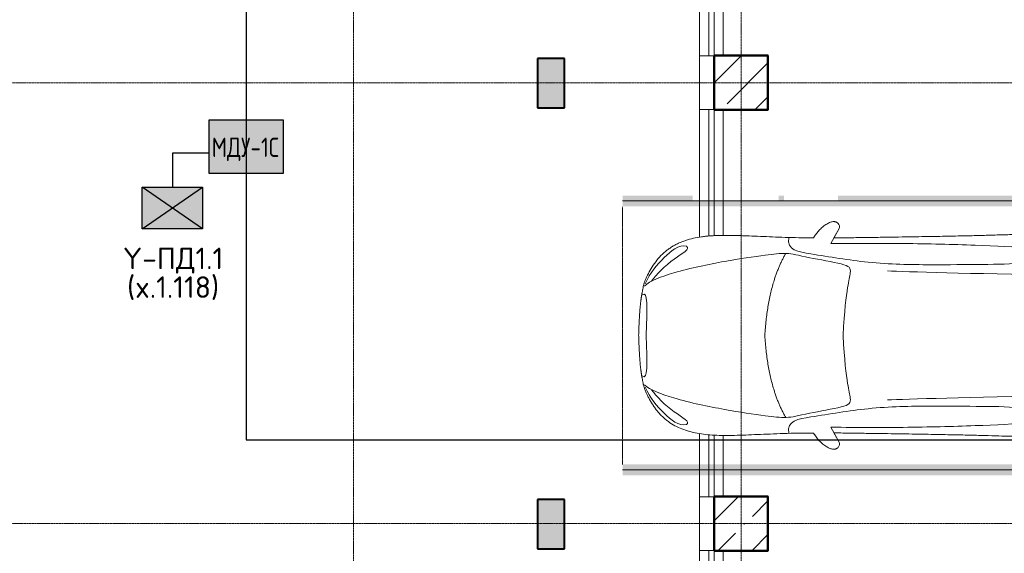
# Model space of a CAD drawing. Header units: millimetres. Extents: x -135639 to 224623, y -383017 to -59102.
# Tile 351 of 494: x 67913 to 77058, y -170897 to -165936. Entities that reach past the tile are written whole.
import ezdxf

# ---------------------------------------------------------------- set-up
doc = ezdxf.new("R2010")
doc.units = ezdxf.units.MM
for name, pattern in [('CONTINOUS', [0]), ('Линия сетки', [25, 20, -2.5, 0, -2.5]), ('Невидимые', [5, 3, -2]), ('Штрих_3_3_', [6, 3, -3])]:
    doc.linetypes.add(name, pattern=pattern)
for name, color, linetype, lineweight in [('A-000-M_MASS', 7, 'Continuous', 18), ('A-200-M_WALL', 7, 'Continuous', 18), ('A-200-M_WALL_INT', 7, 'Continuous', 18), ('A-200-M_WALL_PAT', 7, 'Continuous', 40), ('C-953-M_PARKING', 7, 'Continuous', 18), ('C-953-MH_PARKING', 7, 'Невидимые', 18), ('S-280-M_COLUMN', 7, 'Continuous', 18), ('Z-030-M_GRID', 7, 'Continuous', 9), ('ОС', 5, 'Continuous', 25), ('ПС', 7, 'Continuous', 40), ('СС-011-ПОЖ-СИГНАЛИЗАЦИЯ', 1, 'Continuous', 30)]:
    doc.layers.add(name, color=color, linetype=linetype, lineweight=lineweight)
doc.layers.add('ССПС', color=5, linetype='Continuous')
doc.styles.add('1111', font='isocpeur.ttf')
doc.styles.add('ISOCPEUR', font='isocpeur.ttf', dxfattribs={"height": 300})

# ---------------------------------------------------------------- blocks, each defined once
blk = doc.blocks.new('A_PAR_Parking - M-V5-B1_-7_650_')
at = {"layer": 'C-953-M_PARKING', "true_color": 0xf7f9fb}
blk.add_hatch(color=7, dxfattribs=at).paths.add_polyline_path([(575, -2625), (1300, -2625), (1300, 650), (1250, 650), (1250, 1150), (1300, 1150), (1300, 1200), (1250, 1200), (1250, 2000), (1300, 2000), (1300, 2650), (1200, 2650), (1200, -2600), (-1200, -2600), (-1200, 2650), (-1300, 2650), (-1300, -2625), (494.6, -2625)])
at = {"layer": 'A-000-M_MASS', "color": 253, "true_color": 0xaaaaaa}
for p, q in [((-853.2, 716.7), (-993.1, 639.1)), ((-906.1, 687.4), (-993.1, 639.1)), ((853.2, 716.7), (993.1, 639.1)), ((993.1, 639.1), (906.1, 687.4))]:
    blk.add_line(p, q, dxfattribs=at)
for centre, start, end in [((-1010.2, 677.7), 223.41837, 293.93047), ((1010.2, 677.7), 246.06953, 316.58163)]:
    blk.add_arc(centre, 42.2, start, end, dxfattribs=at)
for points, knots in [([(-907.6, 876.4), (-907.6, 976), (-911.2, 1161), (-920, 1362), (-926.1, 1508.1), (-930.5, 1645.4), (-930.2, 1768.6), (-921.6, 1880.2), (-910.5, 1957.2), (-893.9, 2030.5), (-870.8, 2100), (-840.5, 2165.3), (-808.7, 2215.9), (-778.9, 2254), (-754.4, 2281.2), (-727.4, 2307.2), (-698.1, 2331.9), (-667.3, 2354.9), (-635.8, 2376.1), (-604.5, 2395.2), (-574, 2412.1), (-545.3, 2426.4), (-519.1, 2437.8), (-499.9, 2445), (-485.2, 2449.7), (-474.3, 2452.8), (-463.2, 2455.6), (-451.9, 2458.1), (-440.1, 2460.6), (-427.5, 2463), (-414, 2465.5), (-401.8, 2467.8), (-391.4, 2469.7), (-383.1, 2471.3), (-375.8, 2472.6), (-369.6, 2473.7), (-363, 2474.8), (-356.1, 2475.9), (-348.8, 2477.1), (-342.9, 2477.9), (-336.8, 2478.8), (-330.4, 2479.7), (-323.7, 2480.6), (-316.6, 2481.5), (-309.1, 2482.4), (-301.4, 2483.3), (-293.2, 2484.2), (-284.6, 2485.1), (-275.5, 2486), (-262.9, 2487.1), (-249.4, 2488.3), (-234.8, 2489.5), (-223.4, 2490.4), (-211.5, 2491.2), (-198.9, 2492.1), (-185.8, 2492.9), (-167.6, 2494), (-148.2, 2495.1), (-127.4, 2496.1), (-105.9, 2497.2), (-77.2, 2498.4), (-39.8, 2499.8), (-13, 2500.7), (0.9, 2501.1)], [-1, -1, -1, -1, -0.913265, -0.826531, -0.783163, -0.739796, -0.653061, -0.612245, -0.571429, -0.530612, -0.489796, -0.44898, -0.408163, -0.387755, -0.367347, -0.346939, -0.326531, -0.306122, -0.285714, -0.265306, -0.244898, -0.22449, -0.204082, -0.183673, -0.173469, -0.163265, -0.153061, -0.142857, -0.132653, -0.122449, -0.112245, -0.102041, -0.096939, -0.091837, -0.086735, -0.084184, -0.081633, -0.076531, -0.07398, -0.071429, -0.068878, -0.066327, -0.063776, -0.061224, -0.058673, -0.056122, -0.053571, -0.05102, -0.048469, -0.045918, -0.040816, -0.038265, -0.035714, -0.033163, -0.030612, -0.028061, -0.02551, -0.020408, -0.017857, -0.015306, -0.010204, -0.005102, 0, 0, 0, 0]), ([(0.9, 2501.1), (21.7, 2500.5), (51.4, 2499.4), (87.7, 2498), (113.2, 2496.8), (137.2, 2495.6), (159.8, 2494.4), (180.9, 2493.2), (200.8, 2491.9), (219.4, 2490.6), (236.6, 2489.3), (252.9, 2488), (267.9, 2486.6), (281.9, 2485.3), (295, 2483.9), (307, 2482.6), (319.6, 2481.1), (329.9, 2479.7), (338.4, 2478.5), (344.6, 2477.7), (350.4, 2476.8), (355.9, 2475.9), (361.2, 2475.1), (366.3, 2474.2), (371.2, 2473.4), (377.4, 2472.3), (384.7, 2471), (393, 2469.4), (403.4, 2467.5), (415.6, 2465.2), (433.6, 2461.8), (453.8, 2457.8), (475.9, 2452.6), (497.6, 2446), (520.6, 2437.4), (555.5, 2422.1), (605.5, 2395.9), (669.1, 2355.3), (729.9, 2307.4), (772.8, 2262.9), (802.5, 2224.9), (822.6, 2195.1), (840.7, 2164.2), (856.7, 2132.1), (870.9, 2098.9), (887.5, 2053.3), (903.9, 1993.8), (915.3, 1931.2), (921.9, 1879.2), (925.6, 1839.1), (928.2, 1798), (929.8, 1755.7), (930.5, 1719.5), (930.6, 1689.9), (930.5, 1667.4), (930.3, 1644.6), (929.9, 1621.4), (929.4, 1597.9), (928.5, 1566.1), (927.2, 1525.5), (924.6, 1458.6), (919.2, 1336.4), (911, 1144.9), (907.6, 970.1), (907.6, 876.4)], [-1, -1, -1, -1, -0.992347, -0.98852, -0.984694, -0.980867, -0.977041, -0.973214, -0.969388, -0.965561, -0.961735, -0.957908, -0.954082, -0.950255, -0.946429, -0.942602, -0.938776, -0.933673, -0.931122, -0.928571, -0.92602, -0.923469, -0.920918, -0.918367, -0.915816, -0.913265, -0.908163, -0.903061, -0.897959, -0.887755, -0.877551, -0.857143, -0.836735, -0.816327, -0.795918, -0.77551, -0.734694, -0.693878, -0.653061, -0.612245, -0.591837, -0.571429, -0.55102, -0.530612, -0.510204, -0.489796, -0.44898, -0.408163, -0.387755, -0.367347, -0.346939, -0.326531, -0.306122, -0.295918, -0.285714, -0.27551, -0.265306, -0.255102, -0.244898, -0.22449, -0.204082, -0.163265, -0.081633, 0, 0, 0, 0]), ([(-479.6, 2441.4), (-586, 2391.8), (-718.7, 2282.7), (-847.3, 2127.6), (-828.4, 2057)], [0, 0, 0, 0, 0.53668, 1.024735, 1.024735, 1.024735, 1.024735]), ([(-828.4, 2057), (-802.6, 2015.7), (-728.3, 2173.2), (-566.1, 2339.3), (-504.9, 2380.6)], [0, 0, 0, 0, 0.497572, 1.022643, 1.022643, 1.022643, 1.022643]), ([(-459.4, 2446), (-507.5, 2397.9), (-600.9, 2146.6), (-695.8, 1683.9), (-743.6, 1354.1), (-774.1, 1106.3), (-734.1, 996.4), (-659.8, 552.2), (-618, 522.3), (-447.3, 564.9), (-233.6, 590.3), (-1.9, 601.6)], [0, 0, 0, 0, 0.884172, 2.058368, 3.212407, 3.977765, 4.871213, 5.547774, 6.288901, 6.772879, 7.454401, 7.454401, 7.454401, 7.454401]), ([(459.4, 2446), (507.5, 2397.9), (600.9, 2146.6), (695.8, 1683.9), (743.6, 1354.1), (774.1, 1106.3), (734.1, 996.4), (659.8, 552.2), (618, 522.3), (447.3, 564.9), (233.6, 590.3), (1.9, 601.6)], [0, 0, 0, 0, 0.884172, 2.058368, 3.212407, 3.977765, 4.871213, 5.547774, 6.288901, 6.772879, 7.454401, 7.454401, 7.454401, 7.454401]), ([(479.6, 2441.4), (586, 2391.8), (718.7, 2282.7), (847.3, 2127.6), (828.4, 2057)], [0, 0, 0, 0, 0.53668, 1.024735, 1.024735, 1.024735, 1.024735]), ([(828.4, 2057), (802.6, 2015.7), (728.3, 2173.2), (566.1, 2339.3), (504.9, 2380.6)], [0, 0, 0, 0, 0.497572, 1.022643, 1.022643, 1.022643, 1.022643]), ([(-908.3, 1105.9), (-792, 1130), (-753.2, 859.4), (-662.6, 332.1), (-655.4, -196.5), (-660.5, -684.2), (-662.6, -1068.4), (-763.9, -1442.7), (-816.5, -1156.9), (-841.5, -605.2), (-856.7, -17.5), (-856.5, 453.9), (-853.2, 716.7)], [0, 0, 0, 0, 1.013953, 2.476159, 4.172855, 5.704608, 7.082231, 8.244161, 9.589947, 11.154659, 12.917121, 14.362976, 14.362976, 14.362976, 14.362976]), ([(908.3, 1105.9), (792, 1130), (753.2, 859.4), (662.6, 332.1), (655.4, -196.5), (660.5, -684.2), (662.6, -1068.4), (763.9, -1442.7), (816.5, -1156.9), (841.5, -605.2), (856.7, -17.5), (856.5, 453.9), (853.2, 716.7)], [0, 0, 0, 0, 1.013953, 2.476159, 4.172855, 5.704608, 7.082231, 8.244161, 9.589947, 11.154659, 12.917121, 14.362976, 14.362976, 14.362976, 14.362976]), ([(-1040.9, 648.7), (-1044.3, 651.7), (-1048.7, 656.6), (-1052.9, 663.7), (-1055.3, 669.5), (-1057.1, 675.4), (-1058, 681.7), (-1058.4, 688.2), (-1057.8, 701.7), (-1052.2, 723.5), (-1035.9, 755.8), (-1011.1, 789.9), (-984.6, 818.2), (-961.5, 838.8), (-943.7, 853.1), (-925.6, 865.8), (-913.6, 873), (-907.6, 876.4)], [-1, -1, -1, -1, -0.941667, -0.9125, -0.883333, -0.854167, -0.825, -0.795833, -0.766667, -0.65, -0.533333, -0.4, -0.266667, -0.2, -0.133333, -0.066667, 0, 0, 0, 0]), ([(907.6, 876.4), (912.9, 873.5), (923.4, 867.2), (944.5, 852.7), (970.5, 831.6), (999.5, 802.9), (1025.9, 770.7), (1043.2, 742.4), (1052.9, 719.4), (1057.4, 702.8), (1058.6, 689.7), (1057.9, 679.9), (1056.4, 672.8), (1054.1, 666.1), (1049.7, 657.8), (1044.8, 652.2), (1040.9, 648.7)], [-1, -1, -1, -1, -0.941667, -0.883333, -0.766667, -0.65, -0.533333, -0.4, -0.333333, -0.266667, -0.2, -0.166667, -0.133333, -0.1, -0.066667, 0, 0, 0, 0]), ([(0, -2003.8), (-45, -2003.7), (-131.8, -2001.4), (-251.9, -1990.7), (-361.8, -1973.6), (-461.5, -1950.2), (-550.8, -1921), (-629.5, -1886.4), (-686.2, -1853.3), (-726.1, -1824.5), (-753.4, -1801.8), (-773.8, -1781.9), (-788.8, -1765.5), (-799.4, -1753.1), (-809.5, -1740.4), (-818.9, -1727.5), (-827.7, -1714.4), (-836.1, -1701.2), (-843.9, -1687.9), (-851.2, -1674.4), (-857.9, -1660.8), (-864.3, -1647.2), (-870.2, -1633.6), (-875.7, -1619.8), (-880.7, -1606), (-885.4, -1592.2), (-889.8, -1578.4), (-893.7, -1564.6), (-897.4, -1550.8), (-900.7, -1537.2), (-903.9, -1523.6), (-906.6, -1510.1), (-909.2, -1496.6), (-911.6, -1483.4), (-913.8, -1470.2), (-915.7, -1457.2), (-917.5, -1444.4), (-919.2, -1431.8), (-920.9, -1419.4), (-922.8, -1403.2), (-925.1, -1383.5), (-927.6, -1360.8), (-929.8, -1338.8), (-931.7, -1317.6), (-934, -1290), (-936.3, -1256.7), (-938.2, -1217.6), (-939.4, -1178.6), (-940, -1138.8), (-940, -1097.3), (-939.4, -1038.8), (-937.7, -958.2), (-934.4, -846), (-930.5, -714.1), (-926.5, -558.6), (-922.7, -375.9), (-918.9, -163.4), (-914.9, 81.7), (-911.4, 315.4), (-908.5, 521.3), (-906.9, 630.9), (-906.1, 687.4)], [-1, -1, -1, -1, -0.97619, -0.952381, -0.928571, -0.904762, -0.880952, -0.857143, -0.833333, -0.821429, -0.809524, -0.797619, -0.791667, -0.785714, -0.779762, -0.77381, -0.767857, -0.761905, -0.755952, -0.75, -0.744048, -0.738095, -0.732143, -0.72619, -0.720238, -0.714286, -0.708333, -0.702381, -0.696429, -0.690476, -0.684524, -0.678571, -0.672619, -0.666667, -0.660714, -0.654762, -0.64881, -0.642857, -0.636905, -0.630952, -0.619048, -0.607143, -0.595238, -0.583333, -0.571429, -0.547619, -0.52381, -0.5, -0.47619, -0.452381, -0.428571, -0.380952, -0.333333, -0.285714, -0.238095, -0.190476, -0.142857, -0.095238, -0.047619, -0.02381, 0, 0, 0, 0]), ([(906.1, 687.4), (906.9, 630.9), (908.5, 521.3), (910.7, 366.9), (912.8, 221.9), (915.6, 40.8), (918.9, -163.4), (922.7, -375.9), (926.5, -558.6), (929.8, -688.2), (932.5, -780), (934.3, -843.5), (936, -902.1), (937.5, -956.3), (938.7, -1006.6), (939.6, -1053.4), (940, -1097.3), (940, -1138.8), (939.4, -1178.6), (938.2, -1217.6), (936.3, -1256.7), (934, -1290), (931.7, -1317.6), (929.8, -1338.8), (927.6, -1360.8), (925.1, -1383.5), (922.8, -1403.2), (920.9, -1419.4), (919.2, -1431.8), (917.5, -1444.4), (915.7, -1457.2), (913.8, -1470.2), (911.6, -1483.4), (909.2, -1496.6), (906.6, -1510.1), (903.9, -1523.6), (900.7, -1537.2), (897.4, -1550.8), (893.7, -1564.6), (889.8, -1578.4), (885.4, -1592.2), (880.7, -1606), (875.7, -1619.8), (870.2, -1633.6), (864.3, -1647.2), (857.9, -1660.8), (851.2, -1674.4), (843.9, -1687.9), (836.1, -1701.2), (827.7, -1714.4), (818.9, -1727.5), (809.5, -1740.4), (799.4, -1753.1), (788.8, -1765.5), (773.8, -1781.9), (753.4, -1801.8), (726.1, -1824.5), (686.2, -1853.3), (606.8, -1899.6), (494.8, -1942.4), (361.8, -1973.6), (251.9, -1990.7), (131.8, -2001.4), (45, -2003.7), (0, -2003.8)], [-1, -1, -1, -1, -0.97619, -0.952381, -0.928571, -0.904762, -0.857143, -0.809524, -0.761905, -0.714286, -0.690476, -0.666667, -0.642857, -0.619048, -0.595238, -0.571429, -0.547619, -0.52381, -0.5, -0.47619, -0.452381, -0.428571, -0.416667, -0.404762, -0.392857, -0.380952, -0.369048, -0.363095, -0.357143, -0.35119, -0.345238, -0.339286, -0.333333, -0.327381, -0.321429, -0.315476, -0.309524, -0.303571, -0.297619, -0.291667, -0.285714, -0.279762, -0.27381, -0.267857, -0.261905, -0.255952, -0.25, -0.244048, -0.238095, -0.232143, -0.22619, -0.220238, -0.214286, -0.208333, -0.202381, -0.190476, -0.178571, -0.166667, -0.142857, -0.095238, -0.071429, -0.047619, -0.02381, 0, 0, 0, 0]), ([(-643, -1534.6), (-731.6, -1765.4), (-468.2, -1854.8), (-203.3, -1891), (-1.9, -1901.6)], [0, 0, 0, 0, 0.867049, 1.684227, 1.684227, 1.684227, 1.684227]), ([(-643, -1534.6), (-569.6, -1622.1), (-348.5, -1664.3), (-124, -1672.4), (-1.9, -1676.2)], [0, 0, 0, 0, 0.616728, 1.242165, 1.242165, 1.242165, 1.242165]), ([(643, -1534.6), (731.6, -1765.4), (468.2, -1854.8), (203.3, -1891), (1.9, -1901.6)], [0, 0, 0, 0, 0.867049, 1.684227, 1.684227, 1.684227, 1.684227]), ([(643, -1534.6), (569.6, -1622.1), (348.5, -1664.3), (124, -1672.4), (1.9, -1676.2)], [0, 0, 0, 0, 0.616728, 1.242165, 1.242165, 1.242165, 1.242165])]:
    blk.add_open_spline(points, degree=3, knots=knots, dxfattribs=at)
for points, degree in [([(-376.2, 2469.9), (-425, 2411.7), (-256.6, 2425), (-1.9, 2431.6)], 3), ([(376.2, 2469.9), (425, 2411.7), (256.6, 2425), (1.9, 2431.6)], 3), ([(-1.9, 1329.8), (-478.1, 1299.2), (-761.9, 1135.3)], 2), ([(1.9, 1329.8), (478.1, 1299.2), (761.9, 1135.3)], 2), ([(-599.3, 190.1), (-592, 24.4), (-575.2, -588.2), (-560, -1389.4)], 3), ([(599.3, 190.1), (592, 24.4), (575.2, -588.2), (560, -1389.4)], 3)]:
    blk.add_open_spline(points, degree=degree, dxfattribs=at)
at = {"layer": 'C-953-M_PARKING', "color": 253, "true_color": 0xaaaaaa}
for p, q in [((-1250, -2650), (-1250, 2650)), ((1250, 2650), (1250, -2650)), ((822.6, -2197.9), (822.1, -2200.1)), ((822.1, -2200.1), (822.6, -2197.9)), ((822.1, -2200.1), (822.1, -2433.8)), ((824.5, -2196.4), (822.6, -2197.9)), ((822.6, -2197.9), (824.5, -2196.4)), ((828.2, -2195.4), (824.5, -2196.4)), ((833.8, -2195), (828.2, -2195.4)), ((839.8, -2195.4), (833.8, -2195)), ((843.6, -2196.4), (839.8, -2195.4)), ((845.7, -2197.9), (843.6, -2196.4)), ((843.6, -2196.4), (845.7, -2197.9)), ((846.5, -2200.1), (845.7, -2197.9)), ((845.7, -2197.9), (846.5, -2200.1)), ((938, -2198.7), (846.5, -2425.3)), ((846.5, -2425.3), (846.5, -2200.1)), ((869.4, -2430.3), (950, -2231.9)), ((939, -2197.3), (938, -2198.7)), ((938, -2198.7), (939, -2197.3)), ((941, -2196.1), (939, -2197.3)), ((939, -2197.3), (941, -2196.1)), ((944.2, -2195.3), (941, -2196.1)), ((948.9, -2195), (944.2, -2195.3)), ((953.2, -2195.3), (948.9, -2195)), ((950, -2231.9), (1037.2, -2429.5)), ((956.4, -2196.1), (953.2, -2195.3)), ((958.5, -2197.3), (956.4, -2196.1)), ((956.4, -2196.1), (958.5, -2197.3)), ((959.7, -2198.7), (958.5, -2197.3)), ((958.5, -2197.3), (959.7, -2198.7)), ((1058.6, -2425.3), (959.7, -2198.7)), ((1059.2, -2197.9), (1058.6, -2200.1)), ((1058.6, -2200.1), (1059.2, -2197.9)), ((1058.6, -2200.1), (1058.6, -2425.3)), ((1061.1, -2196.4), (1059.2, -2197.9)), ((1059.2, -2197.9), (1061.1, -2196.4)), ((1064.9, -2195.4), (1061.1, -2196.4)), ((1070.4, -2195), (1064.9, -2195.4)), ((1076.3, -2195.4), (1070.4, -2195)), ((1080, -2196.4), (1076.3, -2195.4)), ((1082.1, -2197.9), (1080, -2196.4)), ((1080, -2196.4), (1082.1, -2197.9)), ((1082.7, -2200.1), (1082.1, -2197.9)), ((1082.1, -2197.9), (1082.7, -2200.1)), ((1082.7, -2433.8), (1082.7, -2200.1)), ((822.1, -2433.8), (825.8, -2443.3)), ((825.8, -2443.3), (833.1, -2445.9)), ((833.1, -2445.9), (846, -2445.9)), ((846, -2445.9), (854.6, -2444.9)), ((854.6, -2444.9), (861.1, -2441.8)), ((861.1, -2441.8), (865.9, -2436.9)), ((865.9, -2436.9), (869.4, -2430.3)), ((1037.2, -2429.5), (1041.4, -2437.3)), ((1041.4, -2437.3), (1046.1, -2442.4)), ((1046.1, -2442.4), (1051.3, -2445.1)), ((1051.3, -2445.1), (1057.5, -2445.9)), ((1057.5, -2445.9), (1071.8, -2445.9)), ((1071.8, -2445.9), (1075.5, -2445.3)), ((1075.5, -2445.3), (1079, -2443.3)), ((1079, -2443.3), (1081.6, -2439.5)), ((1081.6, -2439.5), (1082.7, -2433.8)), ((1250, -2650), (-1250, -2650))]:
    blk.add_line(p, q, dxfattribs=at)
at = {"layer": 'C-953-MH_PARKING', "color": 253, "linetype": 'Штрих_3_3_', "true_color": 0xaaaaaa}
blk.add_line((-1200, 2650), (1200, 2650), dxfattribs=at)
blk = doc.blocks.new('CP_ДШ_Hanytex_TopJoint 24C_Половина - CP_ДШ_Hanytex_TopJoint 24C_Половина-3657771-B1_-7_650_')
at = {"layer": 'A-000-M_MASS', "color": 253, "true_color": 0xaaaaaa}
for p, q in [((0, -25), (0, 110)), ((500, 110), (0, 110)), ((500, 110), (500, -25))]:
    blk.add_line(p, q, dxfattribs=at)
blk = doc.blocks.new('CP_ДШ_Hanytex_TopJoint 24C - CP_ДШ_Hanytex_TopJoint 24C-V132-B1_-7_650_')
at = {"layer": 'A-000-M_MASS', "color": 253, "true_color": 0xaaaaaa}
for p, q in [((2900, 110), (0, 110)), ((2900, 25), (0, 25)), ((0, 25), (0, -25)), ((0, -110), (0, 25)), ((2900, -25), (2900, 25)), ((2900, 25), (2900, -110)), ((0, -25), (2900, -25)), ((2900, -110), (0, -110))]:
    blk.add_line(p, q, dxfattribs=at)
blk = doc.blocks.new('CP_ДШ_Hanytex_TopJoint 24C - CP_ДШ_Hanytex_TopJoint 24C-V133-B1_-7_650_')
at = {"layer": 'A-000-M_MASS', "color": 253, "true_color": 0xaaaaaa}
for p, q in [((1169.6, 110), (0, 110)), ((3600, 110), (3029.7, 110)), ((1172.1, 25), (0, 25)), ((0, 25), (0, -25)), ((0, -110), (0, 25)), ((3600, 25), (3027.1, 25)), ((3600, -25), (3600, 25)), ((3600, 25), (3600, -110)), ((0, -25), (1175.6, -25)), ((3023.6, -25), (3600, -25)), ((1185.9, -110), (0, -110)), ((3600, -110), (3013.3, -110))]:
    blk.add_line(p, q, dxfattribs=at)
blk = doc.blocks.new('CP_ДШ_Hanytex_TopJoint 24C - CP_ДШ_Hanytex_TopJoint 24C-V134-B1_-7_650_')
at = {"layer": 'A-000-M_MASS', "color": 253, "true_color": 0xaaaaaa}
for p, q in [((419.6, 110), (0, 110)), ((2900, 110), (2279.7, 110)), ((422.1, 25), (0, 25)), ((0, 25), (0, -25)), ((0, -110), (0, 25)), ((2900, 25), (2277.1, 25)), ((2900, -25), (2900, 25)), ((2900, 25), (2900, -110)), ((0, -25), (425.6, -25)), ((2273.6, -25), (2900, -25)), ((435.9, -110), (0, -110)), ((2900, -110), (2263.3, -110))]:
    blk.add_line(p, q, dxfattribs=at)
blk = doc.blocks.new('135_SLK_GD_AR_rvt-1-B1_-7_650_')
at = {"layer": 'A-200-M_WALL_INT', "color": 253, "lineweight": 40, "true_color": 0xaaaaaa}
for p, q in [((83002, 26552), (82498, 26552)), ((82498, 26552), (82498, 26550)), ((82498, 26550), (82498, 26050)), ((83002, 26550), (83002, 26552)), ((83002, 26048), (83002, 26550)), ((82498, 26050), (82498, 26048)), ((82498, 26048), (83000, 26048)), ((83000, 26048), (83002, 26048)), ((83002, 22452), (82498, 22452)), ((82498, 22452), (82498, 22450)), ((82498, 22450), (82498, 21950)), ((83002, 22450), (83002, 22452)), ((83002, 21948), (83002, 22450)), ((82498, 21950), (82498, 21948)), ((82498, 21948), (83000, 21948)), ((83000, 21948), (83002, 21948))]:
    blk.add_line(p, q, dxfattribs=at)
at = {"layer": 'A-000-M_MASS', "color": 253, "lineweight": 18, "true_color": 0xaaaaaa}
for name, p, rotation in [('CP_ДШ_Hanytex_TopJoint 24C - CP_ДШ_Hanytex_TopJoint 24C-V132-B1_-7_650_', (82475, 29450), 270.0000000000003), ('CP_ДШ_Hanytex_TopJoint 24C_Половина - CP_ДШ_Hanytex_TopJoint 24C_Половина-3657771-B1_-7_650_', (82475, 26050), 89.99999999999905), ('CP_ДШ_Hanytex_TopJoint 24C - CP_ДШ_Hanytex_TopJoint 24C-V133-B1_-7_650_', (82475, 26050), 270.0000000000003), ('CP_ДШ_Hanytex_TopJoint 24C_Половина - CP_ДШ_Hanytex_TopJoint 24C_Половина-3657771-B1_-7_650_', (82475, 21950), 89.99999999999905), ('CP_ДШ_Hanytex_TopJoint 24C - CP_ДШ_Hanytex_TopJoint 24C-V134-B1_-7_650_', (82475, 21950), 270.0000000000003)]:
    blk.add_blockref(name, p, dxfattribs=dict(at, rotation=rotation))
at = {"layer": 'C-953-M_PARKING', "color": 253, "lineweight": 18, "true_color": 0xaaaaaa, "rotation": 90.00000000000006}
blk.add_blockref('A_PAR_Parking - M-V5-B1_-7_650_', (84300, 23950), dxfattribs=at)
blk = doc.blocks.new('135_SLK_K4_AR_rvt-1-B1_-7_650_')
at = {"layer": 'A-200-M_WALL_PAT', "lineweight": 18, "true_color": 0xcbcbcb}
for points in [[(81110, 29465), (81110, 29925), (80860, 29925), (80860, 29465)], [(81110, 26065), (81110, 26525), (80860, 26525), (80860, 26065)], [(81110, 21965), (81110, 22425), (80860, 22425), (80860, 21965)], [(81110, 18580), (81110, 19040), (80860, 19040), (80860, 18580)]]:
    blk.add_hatch(color=9, dxfattribs=at).paths.add_polyline_path(points)
at = {"layer": 'A-200-M_WALL', "color": 253, "lineweight": 40, "true_color": 0xaaaaaa}
for p, q in [((81110, 29925), (80860, 29925)), ((80860, 29925), (80860, 29465)), ((81110, 29465), (81110, 29925)), ((80860, 29465), (81110, 29465)), ((81110, 26525), (80860, 26525)), ((80860, 26525), (80860, 26065)), ((81110, 26065), (81110, 26525)), ((80860, 26065), (81110, 26065)), ((81110, 22425), (80860, 22425)), ((80860, 22425), (80860, 21965)), ((81110, 21965), (81110, 22425)), ((80860, 21965), (81110, 21965)), ((81110, 19040), (80860, 19040)), ((80860, 19040), (80860, 18580)), ((81110, 18580), (81110, 19040)), ((80860, 18580), (81110, 18580))]:
    blk.add_line(p, q, dxfattribs=at)
blk = doc.blocks.new('Бетон-Прямоугольная-Колонна - CLM_Подземные этажи_В50-500х500-V328-B1_-7_650_')
at = {"layer": 'S-280-M_COLUMN', "lineweight": 9, "true_color": 0xaaaaaa}
h = blk.add_hatch(dxfattribs=at)
h.set_pattern_fill('FP_234', color=253, style=0, pattern_type=2)
h.set_pattern_definition([(45, (-82750, -26300), (-314.309, 314.309), []), (45, (-82435.7, -26300), (-314.309, 314.309), [555.625, -111.125, 3.353, -107.772])])
h.paths.add_polyline_path([(-250, -250), (250, -250), (250, 250), (-250, 250), (-250, 130.9)])
at = {"layer": 'S-280-M_COLUMN', "color": 253, "lineweight": 40, "true_color": 0xaaaaaa}
for p, q in [((250, 250), (-250, 250)), ((-250, 250), (-250, -250)), ((250, -250), (250, 250)), ((-250, -250), (250, -250))]:
    blk.add_line(p, q, dxfattribs=at)
blk = doc.blocks.new('Бетон-Прямоугольная-Колонна - CLM_Подземные этажи_В50-500х500-1217458-B1_-7_650_')
at = {"layer": 'S-280-M_COLUMN', "lineweight": 9, "true_color": 0xaaaaaa}
h = blk.add_hatch(dxfattribs=at)
h.set_pattern_fill('FP_238', color=253, style=0, pattern_type=2)
h.set_pattern_definition([(45, (-82750, -22200), (-314.309, 314.309), []), (45, (-82435.7, -22200), (-314.309, 314.309), [555.625, -111.125, 3.353, -107.772])])
h.paths.add_polyline_path([(250, -250), (250, 250), (-250, 250), (-250, -250), (-118.7, -250)])
at = {"layer": 'S-280-M_COLUMN', "color": 253, "lineweight": 40, "true_color": 0xaaaaaa}
for p, q in [((250, 250), (-250, 250)), ((-250, 250), (-250, -250)), ((250, -250), (250, 250)), ((-250, -250), (250, -250))]:
    blk.add_line(p, q, dxfattribs=at)
blk = doc.blocks.new('135_SLK_K4_KR_rvt-1-B1_-7_650_')
at = {"layer": 'S-280-M_COLUMN', "color": 253, "lineweight": 18, "true_color": 0xaaaaaa}
for name, p in [('Бетон-Прямоугольная-Колонна - CLM_Подземные этажи_В50-500х500-V328-B1_-7_650_', (82750, 26300)), ('Бетон-Прямоугольная-Колонна - CLM_Подземные этажи_В50-500х500-1217458-B1_-7_650_', (82750, 22200))]:
    blk.add_blockref(name, p, dxfattribs=at)
blk = doc.blocks.new('-1 эт')
at = {"layer": 'Z-030-M_GRID', "color": 253, "linetype": 'Линия сетки', "true_color": 0xaaaaaa}
for p, q in [((79150, -19696.3), (79150, 133719.9)), ((82750, -19696.1), (82750, 133719.9)), ((155949.8, 26300), (-3679.9, 26300)), ((155950.1, 22200), (-3679.7, 22200))]:
    blk.add_line(p, q, dxfattribs=at)
at = {"lineweight": 5}
for name in ['135_SLK_GD_AR_rvt-1-B1_-7_650_', '135_SLK_K4_KR_rvt-1-B1_-7_650_', '135_SLK_K4_AR_rvt-1-B1_-7_650_']:
    blk.add_blockref(name, (0, 0), dxfattribs=at)
blk = doc.blocks.new('*U4714')
at = {"linetype": 'ByBlock', "lineweight": -2, "ltscale": 100}
h = blk.add_hatch(color=0, dxfattribs=at)
h.dxf.hatch_style = 1
h.paths.add_polyline_path([(0, 0), (139.7, 97.2), (0, 194.4)])
h.paths.add_polyline_path([(139.7, 97.2), (279.5, 0), (279.5, 194.4)])
at = {"linetype": 'CONTINOUS', "lineweight": 30, "ltscale": 100, "true_color": 0xffffff}
h = blk.add_hatch(color=7, dxfattribs=at)
h.dxf.hatch_style = 1
h.paths.add_polyline_path([(0, 194.4), (139.7, 97.2), (279.5, 194.4)])
h.paths.add_polyline_path([(0, 0), (279.5, 0), (139.7, 97.2)])
at = {"color": 0, "linetype": 'ByBlock', "lineweight": -2, "ltscale": 100}
for p, q in [((0, 194.4), (279.5, 0)), ((279.5, 194.4), (0, 0))]:
    blk.add_line(p, q, dxfattribs=at)
blk.add_lwpolyline([(279.5, 0), (0, 0), (0, 194.4), (279.5, 194.4)], close=True, dxfattribs=at)
blk = doc.blocks.new('ger')
at = {"lineweight": 40, "ltscale": 2, "true_color": 0xffffff}
h = blk.add_hatch(color=7, dxfattribs=at)
h.dxf.hatch_style = 1
h.paths.add_polyline_path([(491036.1, -67335.5), (491036.1, -66842.7), (490344.7, -66842.7), (490344.7, -67335.5)])
at = {"layer": 'ОС', "color": 1, "lineweight": 30}
blk.add_lwpolyline([(491036.1, -66842.7), (490344.7, -66842.7), (490344.7, -67335.5), (491036.1, -67335.5)], close=True, dxfattribs=at)
at = {"layer": 'ССПС', "color": 1, "lineweight": -2, "ltscale": 1000, "style": '1111', "width": 0.8}
blk.add_text('МДУ-1С', height=180, dxfattribs=at).set_placement((490370.6, -67185.8))

msp = doc.modelspace()

# ---------------------------------------------------------------- linework, layer by layer
at = {"layer": 'СС-011-ПОЖ-СИГНАЛИЗАЦИЯ', "lineweight": 30}
msp.add_lwpolyline([(75430, -151200), (70284, -151200), (70284, -158038.9), (71661.6, -158038.9), (71661.6, -165502.2), (70016.8, -165502.2), (70016.8, -169842.1), (82931.1, -169842.1), (82931.1, -165928.3), (81133.6, -165928.3), (81133.6, -165423), (87300.5, -165423), (87300.5, -165129.4), (90462.6, -165129.4), (90462.6, -169354.7), (88639.4, -169354.7), (88639.4, -174449.1), (90216.3, -174449.1), (90537.2, -174449.1), (90728.2, -174449.1), (90728.2, -171151.7)], dxfattribs=at)
at = {"layer": 'СС-011-ПОЖ-СИГНАЛИЗАЦИЯ', "color": 30, "lineweight": 30, "true_color": 0xf26722}
msp.add_lwpolyline([(69671.1, -167177.3), (69331.2, -167177.3), (69331.2, -167493.1)], dxfattribs=at)

# ---------------------------------------------------------------- block references
msp.add_blockref('-1 эт', (-8136.8, -192821.5))
at = {"layer": 'ПС', "color": 84, "linetype": 'Continuous', "lineweight": 30, "ltscale": 100, "xscale": 2, "yscale": 2, "zscale": 2, "rotation": 180}
msp.add_blockref('*U4714', (69610.6, -167493.1), dxfattribs=at)
at = {"layer": 'СС-011-ПОЖ-СИГНАЛИЗАЦИЯ', "lineweight": 30}
msp.add_blockref('ger', (-420673.6, -100026.6), dxfattribs=at)

# ---------------------------------------------------------------- texts
at = {"color": 7, "linetype": 'Continuous', "insert": (68931, -168055.3), "char_height": 200, "attachment_point": 1, "line_spacing_factor": 1.1, "style": 'ISOCPEUR'}
msp.add_mtext_dynamic_manual_height_columns('\\pxsm0.8,qc;{\\C256;Y-ПД1.1\\P(x.1.118)}', width=813.716, gutter_width=2478.4, heights=[735.9], dxfattribs=at)

doc.saveas('drawing.dxf')
